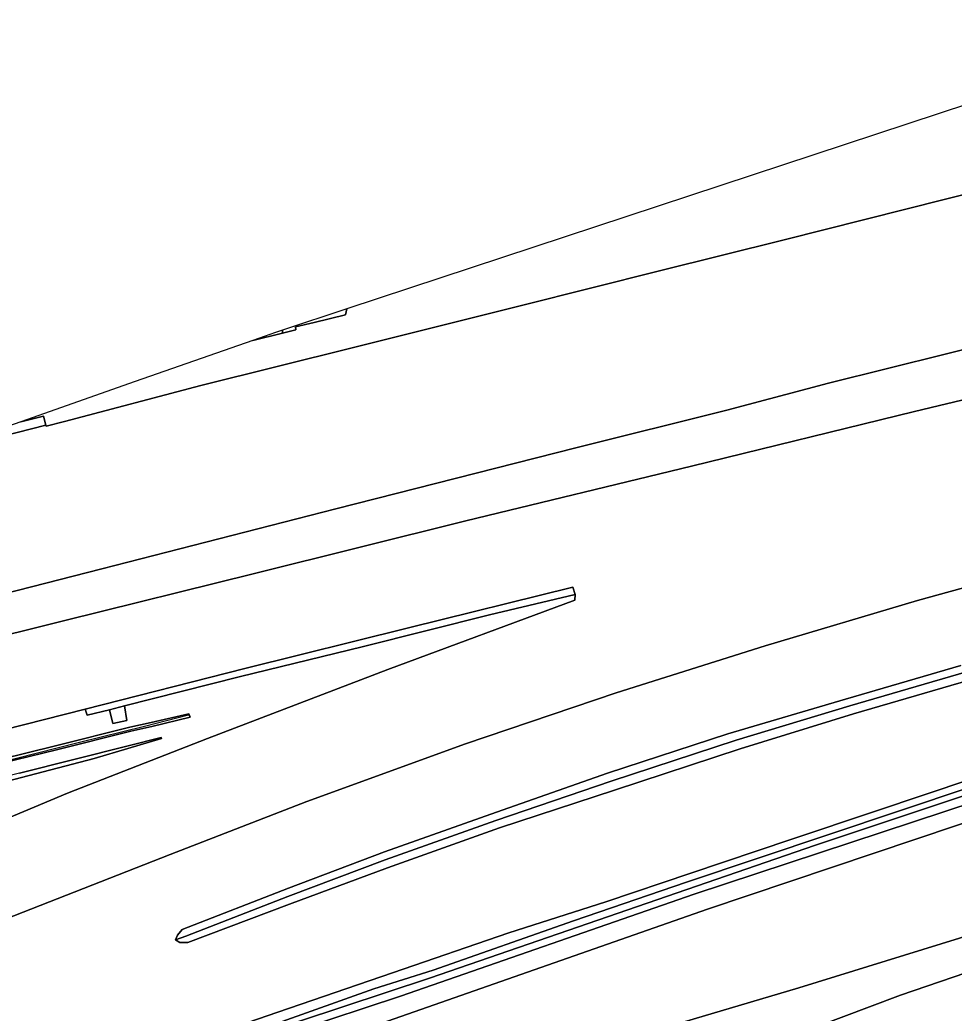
# Model space of a CAD drawing. Extents: x 158472 to 159562, y 388525 to 389606.
# Drawn here: x 158856.4 to 158974.9, y 389363.6 to 389489.5 of the extents above; entities that cross this region are included whole.
import ezdxf

# ---------------------------------------------------------------- set-up
doc = ezdxf.new("R2010")
doc.units = 0
for name, color, linetype in [('IMGEO_Berm_gesloten', 7, 'Continuous'), ('IMGEO_Berm_groen', 7, 'Continuous'), ('IMGEO_Geluidsscherm', 7, 'Continuous'), ('IMGEO_Grasland_overig', 7, 'Continuous'), ('IMGEO_Groenvoorziening', 7, 'Continuous'), ('IMGEO_Loofbos', 7, 'Continuous'), ('IMGEO_Muur', 7, 'Continuous'), ('IMGEO_Rijbaan_autosnelweg', 7, 'Continuous'), ('IMGEO_Waterloop', 7, 'Continuous')]:
    doc.layers.add(name, color=color, linetype=linetype)

msp = doc.modelspace()

# ---------------------------------------------------------------- linework, layer by layer
at = {"layer": 'IMGEO_Berm_gesloten'}
for points in [[(158850.22, 389436.31), (158850.42, 389435.71), (158859.73, 389438.09), (158859.43, 389439.24), (158856.54, 389438.52)], [(158869.69, 389402.5), (158867.79, 389402), (158868.19, 389400.28), (158869.98, 389400.65)]]:
    msp.add_lwpolyline(points, close=True, dxfattribs=at)
at = {"layer": 'IMGEO_Berm_groen'}
for points in [[(158837.82, 389407.3), (158861.97, 389413.28), (158886.15, 389419.27), (158912.95, 389425.94), (158941.58, 389432.89), (158969.83, 389439.8), (159002.12, 389447.57), (159032.86, 389455), (159065.15, 389462.66), (159097.06, 389470.3), (159130.07, 389477.88), (159149.26, 389482.42), (159146.62, 389489.46), (159129.78, 389485.45), (159106.18, 389479.72), (159071.3, 389471.28), (159024.09, 389459.54), (158988.86, 389450.83), (158958.93, 389443.4), (158946.04, 389439.97), (158926.9, 389435.21), (158896.46, 389427.49), (158866.82, 389419.86), (158838.21, 389412.57)], [(158984.74, 389481.49), (158897.85, 389452.81), (158897.72, 389452.08), (158893.71, 389451.1), (158891.35, 389450.53), (158891.42, 389450.16), (158889.71, 389449.74), (158885.97, 389448.83), (158871.04, 389443.6), (158856.54, 389438.52), (158859.43, 389439.24), (158859.73, 389438.09), (158859.77, 389437.97), (158862.1, 389438.57), (158879.38, 389443.1), (158898.72, 389447.92), (158919.99, 389453.25), (158937.51, 389457.63), (158953.3, 389461.58), (158973.77, 389466.74), (158993.44, 389471.63)], [(158985.53, 389420.09), (158970.21, 389415.88), (158950.89, 389410.12), (158932.02, 389404.14), (158912.9, 389397.69), (158892.8, 389390.37), (158875.46, 389383.68), (158853.45, 389375.06)], [(158842.88, 389383.24), (158862.46, 389391.42), (158880.22, 389398.36), (158903.07, 389407.1), (158926.79, 389415.91), (158926.81, 389416.64), (158915.94, 389414.04), (158900, 389410.05), (158884.2, 389406.17), (158869.69, 389402.5), (158869.98, 389400.65), (158868.19, 389400.28), (158867.79, 389402), (158864.95, 389401.34), (158864.71, 389402.09), (158841.54, 389396.22)], [(158976.77, 389405.75), (158962.1, 389401.48), (158947.71, 389397.05), (158931.82, 389391.81), (158917.22, 389387.04), (158903.02, 389381.96), (158890.59, 389377.38), (158877.7, 389372.5), (158876.68, 389372.49), (158876.15, 389372.84), (158876.42, 389373.43), (158877, 389374.17), (158890.46, 389379.38), (158902.66, 389384.02), (158916.86, 389389.02), (158930.9, 389393.96), (158946.17, 389398.94), (158961.07, 389403.36), (158975.72, 389407.64)], [(158847.04, 389394.02), (158860.93, 389397.43), (158870.35, 389399.8), (158873.05, 389400.41), (158877.86, 389401.49), (158878, 389401.08), (158873.14, 389399.91), (158870.47, 389399.31), (158861.05, 389396.95), (158847.16, 389393.54)], [(158856.38, 389393.98), (158870.15, 389397.43), (158874.34, 389398.5), (158874.39, 389398.35), (158865.83, 389395.83), (158850.14, 389391.75)], [(158874.76, 389358.72), (158889.14, 389363.7), (158903.66, 389368.68), (158918.42, 389373.74), (158930.7, 389377.67), (158941.48, 389381.3), (158954.14, 389385.56), (158964.9, 389389.15), (158977.08, 389393.27)]]:
    msp.add_lwpolyline(points, dxfattribs=at)
for points in [[(158889.73, 389450.13), (158889.71, 389449.74), (158891.42, 389450.16), (158891.35, 389450.53), (158893.71, 389451.1), (158897.72, 389452.08), (158897.85, 389452.81)], [(158885.97, 389448.83), (158889.71, 389449.74), (158889.73, 389450.13), (158888.83, 389449.83)]]:
    msp.add_lwpolyline(points, close=True, dxfattribs=at)
at = {"layer": 'IMGEO_Geluidsscherm'}
msp.add_lwpolyline([(158877.81, 389401.34), (158872.2, 389399.91), (158864, 389397.87), (158855.84, 389395.79), (158847.65, 389393.77), (158839.47, 389391.73), (158834.1, 389390.37)], dxfattribs=at)
at = {"layer": 'IMGEO_Grasland_overig'}
for points in [[(158975.72, 389407.64), (158961.07, 389403.36), (158946.17, 389398.94), (158930.9, 389393.96), (158916.86, 389389.02), (158902.66, 389384.02), (158890.46, 389379.38), (158877, 389374.17), (158876.42, 389373.43), (158876.15, 389372.84), (158877.47, 389373.33), (158890.41, 389378.36), (158902.73, 389383), (158916.74, 389387.99), (158931.37, 389392.96), (158947.24, 389398.14), (158961.65, 389402.49), (158976.41, 389406.81)], [(158976.41, 389406.81), (158961.65, 389402.49), (158947.24, 389398.14), (158931.37, 389392.96), (158916.74, 389387.99), (158902.73, 389383), (158890.41, 389378.36), (158877.47, 389373.33), (158876.15, 389372.84), (158876.68, 389372.49), (158877.7, 389372.5), (158890.59, 389377.38), (158903.02, 389381.96), (158917.22, 389387.04), (158931.82, 389391.81), (158947.71, 389397.05), (158962.1, 389401.48), (158976.77, 389405.75)]]:
    msp.add_lwpolyline(points, dxfattribs=at)
msp.add_lwpolyline([(158874.39, 389398.35), (158874.34, 389398.5), (158870.15, 389397.43), (158856.38, 389393.98), (158840.91, 389390.03), (158834.65, 389388.51), (158834.81, 389387.96), (158850.14, 389391.75), (158865.83, 389395.83)], close=True, dxfattribs=at)
at = {"layer": 'IMGEO_Groenvoorziening'}
for points in [[(158851.05, 389344.12), (158864.16, 389348.92), (158943.57, 389376.72), (158985.71, 389390.87), (159000, 389395.51), (159010.81, 389399.03), (159044.69, 389409.4), (159100.13, 389426.38), (159113.31, 389430.2), (159137.19, 389437.45), (159185.08, 389451.31)], [(158838.79, 389344.38), (158858.26, 389351.51), (158880.56, 389359.39), (158885.42, 389360.97), (158901.29, 389366.63), (158908.83, 389368.99), (158926.6, 389375.24), (158940.92, 389380.17), (158985.99, 389395.25), (159002.46, 389400.59), (159053.08, 389416.47), (159072.14, 389422.32), (159130.4, 389439.59), (159142.54, 389443.28), (159162.19, 389448.73)], [(159162.33, 389448.04), (159130.64, 389439.08), (159094.09, 389428.2), (159049.65, 389414.65), (159043.65, 389412.73), (159027.3, 389407.5), (159010.43, 389402.26), (158984.3, 389393.84), (158957.26, 389384.86), (158908.34, 389368.01), (158891.87, 389362.55), (158878.19, 389357.87), (158861.97, 389352.13), (158838.96, 389343.72)], [(158839.28, 389342.43), (158891.37, 389361.33), (158904.66, 389365.7), (158941.88, 389378.63), (159013.51, 389402.27), (159025.43, 389406), (159036.42, 389409.66), (159043.88, 389412.02), (159047.33, 389413.11), (159059.85, 389416.66), (159101.22, 389429.27), (159114.39, 389433.07), (159124.3, 389435.74), (159163.04, 389446.91)], [(159163.04, 389446.91), (159124.3, 389435.74), (159114.39, 389433.07), (159101.22, 389429.27), (159059.85, 389416.66), (159047.33, 389413.11), (159043.88, 389412.02), (159036.42, 389409.66), (159025.43, 389406), (159013.51, 389402.27), (158941.88, 389378.63), (158904.66, 389365.7), (158891.37, 389361.33), (158839.28, 389342.43)], [(159183.42, 389439.01), (159157.1, 389432.08), (159123.89, 389422.9), (159088.44, 389411.76), (159057.98, 389401.75), (159048.04, 389398.65), (159043.82, 389397.34), (159036.5, 389395.38), (159020.98, 389389.12), (159000, 389381.19), (158988.92, 389377.2), (158955.18, 389366.77), (158935.63, 389360.99), (158918.33, 389355.62), (158903.18, 389351.3), (158872.89, 389344.93), (158856.24, 389339.85)], [(158953.03, 389360.17), (158968.05, 389365.85), (158978.08, 389369.27), (159000, 389376.29), (159016.88, 389382.26), (159028.93, 389385.34), (159036.23, 389387.9), (159043.64, 389389.32), (159055.19, 389388.51), (159056.98, 389388.9), (159059.59, 389390.21), (159059.88, 389389.71), (159065.4, 389395.36), (159071.17, 389400.25), (159074.37, 389402.24), (159080.09, 389404.81), (159108.08, 389413.84), (159122.35, 389417.71), (159125.37, 389419.41), (159138.45, 389422.43), (159148.08, 389424.31), (159158.62, 389426.05), (159209.64, 389432.71)], [(158977.08, 389393.27), (158964.9, 389389.15), (158954.14, 389385.56), (158941.48, 389381.3), (158930.7, 389377.67), (158918.42, 389373.74), (158903.66, 389368.68), (158889.14, 389363.7), (158874.76, 389358.72)]]:
    msp.add_lwpolyline(points, dxfattribs=at)
at = {"layer": 'IMGEO_Loofbos'}
msp.add_lwpolyline([(158841.33, 389334.29), (158856.24, 389339.85), (158872.89, 389344.93), (158903.18, 389351.3), (158918.33, 389355.62), (158935.63, 389360.99), (158955.18, 389366.77), (158988.92, 389377.2), (159000, 389381.19), (159020.98, 389389.12), (159036.5, 389395.38), (159043.82, 389397.34), (159048.04, 389398.65), (159044.69, 389409.4), (159010.81, 389399.03), (159000, 389395.51), (158985.71, 389390.87), (158943.57, 389376.72), (158864.16, 389348.92), (158851.05, 389344.12), (158839.95, 389339.77)], close=True, dxfattribs=at)
msp.add_lwpolyline([(158977.9, 389361.5), (159001.25, 389370.55), (159006.68, 389372.66), (159029.82, 389380.84), (159042.56, 389383.91), (159047.42, 389384.96), (159052.15, 389385.47), (159055.36, 389385.5), (159059.88, 389389.71), (159059.59, 389390.21), (159056.98, 389388.9), (159055.19, 389388.51), (159043.64, 389389.32), (159036.23, 389387.9), (159028.93, 389385.34), (159016.88, 389382.26), (159000, 389376.29), (158978.08, 389369.27), (158968.05, 389365.85), (158953.03, 389360.17)], dxfattribs=at)
at = {"layer": 'IMGEO_Muur'}
msp.add_lwpolyline([(158834.13, 389390.27), (158847.16, 389393.54), (158861.05, 389396.95), (158870.47, 389399.31), (158873.14, 389399.91), (158878, 389401.08), (158877.86, 389401.49), (158873.05, 389400.41), (158870.35, 389399.8), (158860.93, 389397.43), (158847.04, 389394.02), (158833.99, 389390.75)], close=True, dxfattribs=at)
at = {"layer": 'IMGEO_Rijbaan_autosnelweg'}
for points in [[(158993.44, 389471.63), (158973.77, 389466.74), (158953.3, 389461.58), (158937.51, 389457.63), (158919.99, 389453.25), (158898.72, 389447.92), (158879.38, 389443.1), (158862.1, 389438.57), (158859.77, 389437.97), (158859.73, 389438.09), (158850.42, 389435.71)], [(158838.21, 389412.57), (158866.82, 389419.86), (158896.46, 389427.49), (158926.9, 389435.21), (158946.04, 389439.97), (158958.93, 389443.4), (158988.86, 389450.83)], [(159002.12, 389447.57), (158969.83, 389439.8), (158941.58, 389432.89), (158912.95, 389425.94), (158886.15, 389419.27), (158861.97, 389413.28), (158837.82, 389407.3)], [(158853.45, 389375.06), (158875.46, 389383.68), (158892.8, 389390.37), (158912.9, 389397.69), (158932.02, 389404.14), (158950.89, 389410.12), (158970.21, 389415.88), (158985.53, 389420.09)], [(158841.54, 389396.22), (158864.71, 389402.09), (158884.92, 389407.26), (158905.7, 389412.39), (158926.5, 389417.54), (158926.81, 389416.64), (158926.79, 389415.91), (158903.07, 389407.1), (158880.22, 389398.36), (158862.46, 389391.42), (158842.88, 389383.24)]]:
    msp.add_lwpolyline(points, dxfattribs=at)
msp.add_lwpolyline([(158867.79, 389402), (158869.69, 389402.5), (158884.2, 389406.17), (158900, 389410.05), (158915.94, 389414.04), (158926.81, 389416.64), (158926.5, 389417.54), (158905.7, 389412.39), (158884.92, 389407.26), (158864.71, 389402.09), (158864.95, 389401.34)], close=True, dxfattribs=at)
at = {"layer": 'IMGEO_Waterloop'}
for points in [[(159162.19, 389448.73), (159142.54, 389443.28), (159130.4, 389439.59), (159072.14, 389422.32), (159053.08, 389416.47), (159002.46, 389400.59), (158985.99, 389395.25), (158940.92, 389380.17), (158926.6, 389375.24), (158908.83, 389368.99), (158901.29, 389366.63), (158885.42, 389360.97), (158880.56, 389359.39), (158858.26, 389351.51), (158838.79, 389344.38)], [(158838.96, 389343.72), (158861.97, 389352.13), (158878.19, 389357.87), (158891.87, 389362.55), (158908.34, 389368.01), (158957.26, 389384.86), (158984.3, 389393.84), (159010.43, 389402.26), (159027.3, 389407.5), (159043.65, 389412.73), (159049.65, 389414.65), (159094.09, 389428.2), (159130.64, 389439.08), (159162.33, 389448.04)]]:
    msp.add_lwpolyline(points, dxfattribs=at)

doc.saveas('drawing.dxf')
